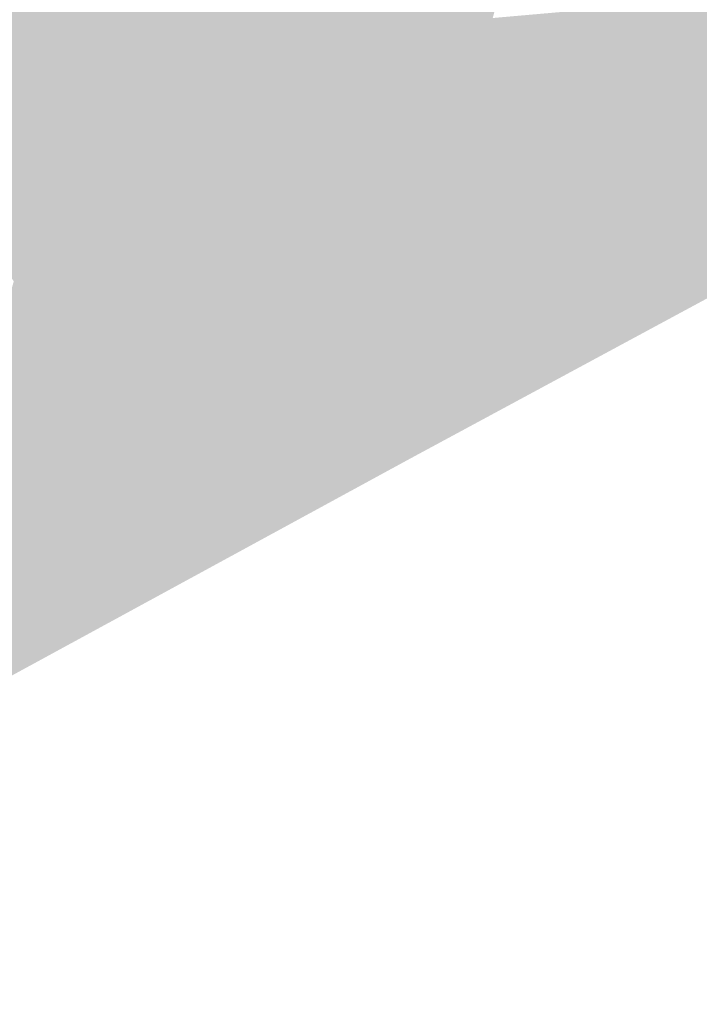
# Model space of a CAD drawing. Header units: metres. Extents: x 164696 to 183842, y 382615 to 387356.
# Tile 343 of 656: x 182631.96 to 182633.55, y 386595.64 to 386597.95. Entities that reach past the tile are written whole.
import ezdxf

# ---------------------------------------------------------------- set-up
doc = ezdxf.new("R2010")
doc.units = ezdxf.units.M
doc.layers.add('C3D-SURFACE_TINSURFACE', color=7, linetype='Continuous')

msp = doc.modelspace()

# ---------------------------------------------------------------- linework, layer by layer
at = {"layer": 'C3D-SURFACE_TINSURFACE', "color": 1, "linetype": 'Continuous', "lineweight": -3, "true_color": 0xe60000}
for points in [[(182639.6669, 386600.5896), (182638.1968, 386599.8442), (182632.8737, 386596.92)], [(182639.6669, 386600.5896), (182632.8737, 386596.92), (182639.0015, 386600.2241)], [(182638.1968, 386599.8442), (182634.6306, 386597.9674), (182632.8737, 386596.92)], [(182632.8103, 386597.1955), (182632.7786, 386597.0902), (182633.4115, 386597.9818)], [(182632.7786, 386597.0902), (182632.7987, 386597.0548), (182633.4115, 386597.9818)], [(182633.4115, 386597.9818), (182632.7987, 386597.0548), (182632.8174, 386597.0211)], [(182632.8103, 386597.1955), (182633.4115, 386597.9818), (182633.2978, 386597.967)], [(182633.4115, 386597.9818), (182632.8174, 386597.0211), (182632.8362, 386596.9874)], [(182633.4115, 386597.9818), (182632.8362, 386596.9874), (182632.855, 386596.9537)], [(182633.4115, 386597.9818), (182632.855, 386596.9537), (182632.8737, 386596.92)], [(182633.4115, 386597.9818), (182632.8737, 386596.92), (182634.6306, 386597.9674)], [(182632.6592, 386597.1922), (182631.925, 386597.2642), (182631.7954, 386597.0322)], [(182632.6592, 386597.1922), (182631.7954, 386597.0322), (182631.9755, 386597.0145)], [(182632.7261, 386597.1443), (182632.6592, 386597.1922), (182631.9755, 386597.0145)], [(182632.7615, 386597.119), (182632.7786, 386597.0902), (182632.8103, 386597.1955)], [(182632.7261, 386597.1443), (182631.9755, 386597.0145), (182631.992, 386597.0028)], [(182632.7615, 386597.119), (182632.7261, 386597.1443), (182631.992, 386597.0028)], [(182632.7615, 386597.119), (182631.992, 386597.0028), (182632.0097, 386596.9901)], [(182632.7615, 386597.119), (182632.0097, 386596.9901), (182632.7786, 386597.0902)], [(182632.7786, 386597.0902), (182632.0097, 386596.9901), (182632.0365, 386596.9834)], [(182632.7786, 386597.0902), (182632.0365, 386596.9834), (182632.7987, 386597.0548)], [(182632.8174, 386597.0211), (182632.7987, 386597.0548), (182632.0365, 386596.9834)], [(182632.8174, 386597.0211), (182632.0365, 386596.9834), (182632.0415, 386596.9742)], [(182632.8362, 386596.9874), (182632.8174, 386597.0211), (182632.0415, 386596.9742)], [(182632.8362, 386596.9874), (182632.0415, 386596.9742), (182632.0466, 386596.9651)], [(182632.855, 386596.9537), (182632.8362, 386596.9874), (182632.0466, 386596.9651)], [(182632.3015, 386596.6136), (182632.07, 386596.9464), (182631.6237, 386596.7657)], [(182632.855, 386596.9537), (182632.0466, 386596.9651), (182632.0517, 386596.956)], [(182632.855, 386596.9537), (182632.0517, 386596.956), (182632.07, 386596.9464)], [(182632.855, 386596.9537), (182632.07, 386596.9464), (182632.8737, 386596.92)], [(182632.3015, 386596.6136), (182632.8737, 386596.92), (182632.07, 386596.9464)], [(182630.528, 386595.6429), (182632.8737, 386596.92), (182632.3015, 386596.6136)], [(182632.3015, 386596.6136), (182631.6237, 386596.7657), (182631.2248, 386596.1777)]]:
    msp.add_solid(points, dxfattribs=at)
at = {"layer": 'C3D-SURFACE_TINSURFACE', "color": 11, "linetype": 'Continuous', "lineweight": -3, "true_color": 0xff8585}
for points in [[(182632.5896, 386598.6032), (182632.5616, 386598.587), (182632.9516, 386597.8943)], [(182632.5896, 386598.6032), (182632.9516, 386597.8943), (182633.1144, 386598.4785)], [(182632.5616, 386598.587), (182632.5335, 386598.5709), (182632.9111, 386597.8742)], [(182632.5616, 386598.587), (182632.9111, 386597.8742), (182632.9516, 386597.8943)], [(182632.5335, 386598.5709), (182632.5055, 386598.5547), (182632.9111, 386597.8742)], [(182632.8302, 386597.8338), (182632.4775, 386598.5386), (182632.4494, 386598.5224)], [(182632.8707, 386597.854), (182632.5055, 386598.5547), (182632.4775, 386598.5386)], [(182632.8302, 386597.8338), (182632.8707, 386597.854), (182632.4775, 386598.5386)], [(182632.8707, 386597.854), (182632.9111, 386597.8742), (182632.5055, 386598.5547)], [(182632.7897, 386597.8137), (182632.4494, 386598.5224), (182632.4214, 386598.5063)], [(182632.7897, 386597.8137), (182632.8302, 386597.8338), (182632.4494, 386598.5224)], [(182632.2789, 386597.9772), (182632.7897, 386597.8137), (182632.4214, 386598.5063)], [(182633.1144, 386598.4785), (182632.9516, 386597.8943), (182632.9921, 386597.9145)], [(182633.1144, 386598.4785), (182632.9921, 386597.9145), (182633.1519, 386598.4211)], [(182633.0324, 386597.9325), (182633.1519, 386598.4211), (182632.9921, 386597.9145)], [(182633.0324, 386597.9325), (182633.1806, 386598.3744), (182633.1519, 386598.4211)], [(182633.0324, 386597.9325), (182633.0675, 386597.9515), (182633.1806, 386598.3744)], [(182632.1615, 386597.4677), (182631.7745, 386598.1302), (182631.7253, 386598.1011)], [(182632.1615, 386597.4677), (182632.2789, 386597.9772), (182631.7745, 386598.1302)], [(182632.1114, 386597.4383), (182631.7253, 386598.1011), (182631.676, 386598.0721)], [(182632.1114, 386597.4383), (182632.1615, 386597.4677), (182631.7253, 386598.1011)], [(182632.0613, 386597.4088), (182631.676, 386598.0721), (182631.6268, 386598.043)], [(182632.0613, 386597.4088), (182632.1114, 386597.4383), (182631.676, 386598.0721)], [(182632.0112, 386597.3794), (182631.6268, 386598.043), (182631.5775, 386598.014)], [(182632.0112, 386597.3794), (182632.0613, 386597.4088), (182631.6268, 386598.043)], [(182632.0112, 386597.3794), (182631.5775, 386598.014), (182631.543, 386597.9901)], [(182631.9458, 386597.3349), (182632.0112, 386597.3794), (182631.543, 386597.9901)], [(182632.1615, 386597.4677), (182632.3125, 386597.9154), (182632.2789, 386597.9772)], [(182632.2789, 386597.9772), (182632.3125, 386597.9154), (182632.7897, 386597.8137)], [(182633.0324, 386597.9325), (182632.8103, 386597.1955), (182633.2978, 386597.967)], [(182633.0324, 386597.9325), (182633.2978, 386597.967), (182633.3083, 386597.9727)], [(182633.0324, 386597.9325), (182633.3083, 386597.9727), (182633.0675, 386597.9515)], [(182632.2116, 386597.4972), (182632.3125, 386597.9154), (182632.1615, 386597.4677)], [(182632.2116, 386597.4972), (182632.2542, 386597.5277), (182632.3125, 386597.9154)], [(182632.2542, 386597.5277), (182632.3462, 386597.8536), (182632.3125, 386597.9154)], [(182632.3125, 386597.9154), (182632.3462, 386597.8536), (182632.7151, 386597.772)], [(182632.3125, 386597.9154), (182632.7151, 386597.772), (182632.7488, 386597.7905)], [(182632.3125, 386597.9154), (182632.7488, 386597.7905), (182632.7897, 386597.8137)], [(182633.0324, 386597.9325), (182632.9921, 386597.9145), (182632.7445, 386597.1478)], [(182633.0324, 386597.9325), (182632.7445, 386597.1478), (182632.7615, 386597.119)], [(182632.9516, 386597.8943), (182632.7445, 386597.1478), (182632.9921, 386597.9145)], [(182633.0324, 386597.9325), (182632.7615, 386597.119), (182632.8103, 386597.1955)], [(182632.9111, 386597.8742), (182632.7104, 386597.2055), (182632.9516, 386597.8943)], [(182632.9516, 386597.8943), (182632.7104, 386597.2055), (182632.7445, 386597.1478)], [(182632.8707, 386597.854), (182632.7104, 386597.2055), (182632.9111, 386597.8742)], [(182632.2542, 386597.5277), (182632.3722, 386597.8021), (182632.3462, 386597.8536)], [(182632.3722, 386597.8021), (182632.6477, 386597.7351), (182632.3462, 386597.8536)], [(182632.3462, 386597.8536), (182632.6477, 386597.7351), (182632.6814, 386597.7536)], [(182632.3462, 386597.8536), (182632.6814, 386597.7536), (182632.7151, 386597.772)], [(182632.8302, 386597.8338), (182632.6717, 386597.2687), (182632.8707, 386597.854)], [(182632.6717, 386597.2687), (182632.6882, 386597.2398), (182632.8707, 386597.854)], [(182632.8707, 386597.854), (182632.6882, 386597.2398), (182632.7104, 386597.2055)], [(182632.6553, 386597.2975), (182632.8302, 386597.8338), (182632.7897, 386597.8137)], [(182632.6553, 386597.2975), (182632.6717, 386597.2687), (182632.8302, 386597.8338)], [(182632.2542, 386597.5277), (182632.2911, 386597.5467), (182632.3722, 386597.8021)], [(182632.3901, 386597.768), (182632.3722, 386597.8021), (182632.2911, 386597.5467)], [(182632.3901, 386597.768), (182632.6141, 386597.7167), (182632.3722, 386597.8021)], [(182632.3722, 386597.8021), (182632.6141, 386597.7167), (182632.6477, 386597.7351)], [(182632.6389, 386597.3264), (182632.7897, 386597.8137), (182632.7488, 386597.7905)], [(182632.6389, 386597.3264), (182632.6553, 386597.2975), (182632.7897, 386597.8137)], [(182632.6225, 386597.3553), (182632.7488, 386597.7905), (182632.7151, 386597.772)], [(182632.6225, 386597.3553), (182632.6389, 386597.3264), (182632.7488, 386597.7905)], [(182632.3901, 386597.768), (182632.2911, 386597.5467), (182632.328, 386597.5658)], [(182632.4079, 386597.734), (182632.3901, 386597.768), (182632.328, 386597.5658)], [(182632.4079, 386597.734), (182632.5804, 386597.6982), (182632.3901, 386597.768)], [(182632.3901, 386597.768), (182632.5804, 386597.6982), (182632.6141, 386597.7167)], [(182632.5897, 386597.413), (182632.7151, 386597.772), (182632.6814, 386597.7536)], [(182632.5897, 386597.413), (182632.6061, 386597.3841), (182632.7151, 386597.772)], [(182632.5897, 386597.413), (182632.6814, 386597.7536), (182632.6477, 386597.7351)], [(182632.6061, 386597.3841), (182632.6225, 386597.3553), (182632.7151, 386597.772)], [(182632.4079, 386597.734), (182632.328, 386597.5658), (182632.3649, 386597.5848)], [(182632.4257, 386597.6999), (182632.4079, 386597.734), (182632.3649, 386597.5848)], [(182632.4257, 386597.6999), (182632.5467, 386597.6798), (182632.4079, 386597.734)], [(182632.4079, 386597.734), (182632.5467, 386597.6798), (182632.5804, 386597.6982)], [(182632.5482, 386597.4831), (182632.6477, 386597.7351), (182632.6141, 386597.7167)], [(182632.5482, 386597.4831), (182632.5704, 386597.4446), (182632.6477, 386597.7351)], [(182632.5704, 386597.4446), (182632.5897, 386597.413), (182632.6477, 386597.7351)], [(182632.5482, 386597.4831), (182632.6141, 386597.7167), (182632.5804, 386597.6982)], [(182632.4257, 386597.6999), (182632.3649, 386597.5848), (182632.4018, 386597.6039)], [(182632.4257, 386597.6999), (182632.4018, 386597.6039), (182632.4435, 386597.6658)], [(182632.4257, 386597.6999), (182632.4435, 386597.6658), (182632.513, 386597.6614)], [(182632.4257, 386597.6999), (182632.513, 386597.6614), (182632.5467, 386597.6798)], [(182632.526, 386597.5217), (182632.5804, 386597.6982), (182632.5467, 386597.6798)], [(182632.526, 386597.5217), (182632.5482, 386597.4831), (182632.5804, 386597.6982)], [(182632.4435, 386597.6658), (182632.4018, 386597.6039), (182632.4387, 386597.623)], [(182632.4614, 386597.6318), (182632.4435, 386597.6658), (182632.4387, 386597.623)], [(182632.4435, 386597.6658), (182632.4614, 386597.6318), (182632.4756, 386597.642)], [(182632.4435, 386597.6658), (182632.4756, 386597.642), (182632.513, 386597.6614)], [(182632.4816, 386597.5989), (182632.513, 386597.6614), (182632.4756, 386597.642)], [(182632.4816, 386597.5989), (182632.5038, 386597.5603), (182632.513, 386597.6614)], [(182632.5038, 386597.5603), (182632.5467, 386597.6798), (182632.513, 386597.6614)], [(182632.5038, 386597.5603), (182632.526, 386597.5217), (182632.5467, 386597.6798)], [(182632.4614, 386597.6318), (182632.4816, 386597.5989), (182632.4756, 386597.642)], [(182632.4816, 386597.5989), (182632.4387, 386597.623), (182632.4018, 386597.6039)], [(182632.4816, 386597.5989), (182632.4614, 386597.6318), (182632.4387, 386597.623)], [(182632.5038, 386597.5603), (182632.4018, 386597.6039), (182632.3649, 386597.5848)], [(182632.5038, 386597.5603), (182632.4816, 386597.5989), (182632.4018, 386597.6039)], [(182632.5482, 386597.4831), (182632.328, 386597.5658), (182632.2911, 386597.5467)], [(182632.526, 386597.5217), (182632.3649, 386597.5848), (182632.328, 386597.5658)], [(182632.5482, 386597.4831), (182632.526, 386597.5217), (182632.328, 386597.5658)], [(182632.526, 386597.5217), (182632.5038, 386597.5603), (182632.3649, 386597.5848)], [(182632.2542, 386597.5277), (182632.5704, 386597.4446), (182632.2911, 386597.5467)], [(182632.5704, 386597.4446), (182632.5482, 386597.4831), (182632.2911, 386597.5467)], [(182632.2116, 386597.4972), (182632.5704, 386597.4446), (182632.2542, 386597.5277)], [(182632.6225, 386597.3553), (182632.2116, 386597.4972), (182632.1615, 386597.4677)], [(182632.2116, 386597.4972), (182632.5897, 386597.413), (182632.5704, 386597.4446)], [(182632.2116, 386597.4972), (182632.6061, 386597.3841), (182632.5897, 386597.413)], [(182632.2116, 386597.4972), (182632.6225, 386597.3553), (182632.6061, 386597.3841)], [(182632.6389, 386597.3264), (182632.1615, 386597.4677), (182632.1114, 386597.4383)], [(182632.6389, 386597.3264), (182632.6225, 386597.3553), (182632.1615, 386597.4677)], [(182632.0613, 386597.4088), (182632.6717, 386597.2687), (182632.1114, 386597.4383)], [(182632.6553, 386597.2975), (182632.6389, 386597.3264), (182632.1114, 386597.4383)], [(182632.6553, 386597.2975), (182632.1114, 386597.4383), (182632.6717, 386597.2687)], [(182631.9736, 386597.3511), (182632.0613, 386597.4088), (182632.0112, 386597.3794)], [(182631.9736, 386597.3511), (182632.6882, 386597.2398), (182632.0613, 386597.4088)], [(182632.0613, 386597.4088), (182632.6882, 386597.2398), (182632.6717, 386597.2687)], [(182631.9458, 386597.3349), (182631.9736, 386597.3511), (182632.0112, 386597.3794)], [(182631.9458, 386597.3349), (182631.925, 386597.2642), (182631.9736, 386597.3511)], [(182631.9736, 386597.3511), (182631.925, 386597.2642), (182632.6592, 386597.1922)], [(182631.9736, 386597.3511), (182632.7104, 386597.2055), (182632.6882, 386597.2398)], [(182631.9736, 386597.3511), (182632.6592, 386597.1922), (182632.7104, 386597.2055)], [(182632.7104, 386597.2055), (182632.6592, 386597.1922), (182632.7261, 386597.1443)], [(182632.7104, 386597.2055), (182632.7261, 386597.1443), (182632.7445, 386597.1478)], [(182632.7445, 386597.1478), (182632.7261, 386597.1443), (182632.7615, 386597.119)], [(182631.0753, 386595.9572), (182630.528, 386595.6429), (182632.3015, 386596.6136)], [(182631.0753, 386595.9572), (182632.3015, 386596.6136), (182631.2248, 386596.1777)]]:
    msp.add_solid(points, dxfattribs=at)
at = {"layer": 'C3D-SURFACE_TINSURFACE', "color": 193, "linetype": 'Continuous', "lineweight": -3, "true_color": 0x9d7cb1}
for points in [[(182631.9755, 386597.0145), (182631.7954, 386597.0322), (182631.7533, 386596.9568)], [(182631.992, 386597.0028), (182631.9755, 386597.0145), (182631.7533, 386596.9568)], [(182632.0097, 386596.9901), (182631.992, 386597.0028), (182631.7533, 386596.9568)], [(182632.0365, 386596.9834), (182632.0097, 386596.9901), (182631.7533, 386596.9568)], [(182632.0365, 386596.9834), (182631.7533, 386596.9568), (182632.0415, 386596.9742)], [(182632.0415, 386596.9742), (182631.7533, 386596.9568), (182632.0466, 386596.9651)], [(182632.07, 386596.9464), (182631.7533, 386596.9568), (182631.6237, 386596.7657)], [(182632.0466, 386596.9651), (182631.7533, 386596.9568), (182632.0517, 386596.956)], [(182632.07, 386596.9464), (182632.0517, 386596.956), (182631.7533, 386596.9568)]]:
    msp.add_solid(points, dxfattribs=at)

doc.saveas('drawing.dxf')
